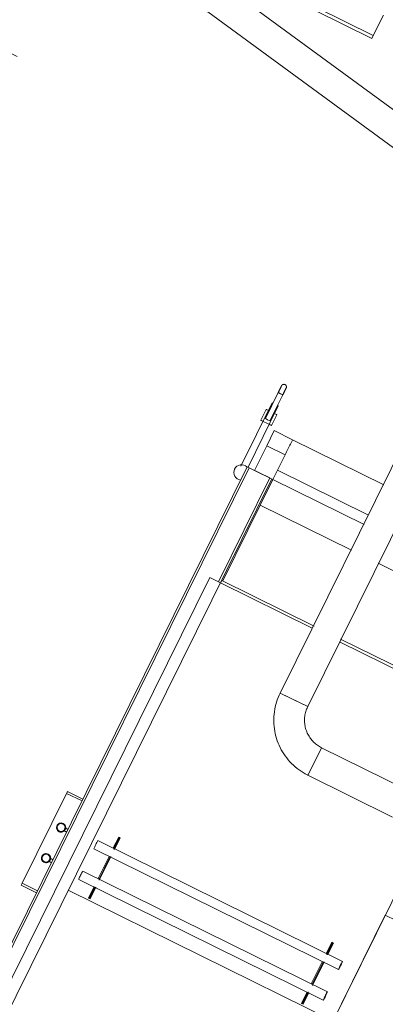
# Model space of a CAD drawing. Header units: metres. Extents: x 135583 to 135939, y 457896 to 458258.
# Tile 352 of 599: x 135806.13 to 135807.2, y 457924.04 to 457926.93. Entities that reach past the tile are written whole.
import ezdxf

# ---------------------------------------------------------------- set-up
doc = ezdxf.new("R2010")
doc.units = ezdxf.units.M
doc.linetypes.add('Hidden', pattern=[4, 2, -2])
doc.layers.add('NIEUWE INSTALLATIE', color=250, linetype='Continuous', lineweight=0)

msp = doc.modelspace()

# ---------------------------------------------------------------- linework, layer by layer
at = {"layer": 'NIEUWE INSTALLATIE'}
for p, q in [((135807.5496, 457926.4235), (135804.6412, 457928.5603)), ((135804.5879, 457928.4877), (135807.4963, 457926.351)), ((135806.9983, 457926.9638), (135807.1623, 457926.8827)), ((135807.1584, 457926.8746), (135806.9943, 457926.9557)), ((135807.192, 457926.9428), (135807.1623, 457926.8827)), ((135807.1623, 457926.8827), (135807.1584, 457926.8746)), ((135807.5237, 457926.2386), (135806.8893, 457924.9552)), ((135806.97, 457924.9153), (135807.6044, 457926.1987)), ((135806.8836, 457925.8359), (135806.846, 457925.7597)), ((135806.8661, 457925.8061), (135806.7743, 457925.6204)), ((135806.8594, 457925.7531), (135806.8971, 457925.8293)), ((135806.7952, 457925.6175), (135806.884, 457925.7972)), ((135806.8481, 457925.7866), (135806.8326, 457925.7552)), ((135806.8639, 457925.7397), (135806.8794, 457925.7711)), ((135806.8721, 457925.7245), (135806.8499, 457925.6797)), ((135806.9258, 457925.6979), (135806.8721, 457925.7245)), ((135806.9258, 457925.6979), (135807.1929, 457925.5659)), ((135806.8499, 457925.6797), (135806.8144, 457925.608)), ((135806.8499, 457925.6797), (135806.9037, 457925.6531)), ((135806.8682, 457925.5814), (135806.9037, 457925.6531)), ((135806.7929, 457925.6186), (135804.1341, 457920.2399)), ((135804.1395, 457920.2372), (135806.7983, 457925.6159)), ((135806.8593, 457925.5858), (135806.7983, 457925.6159)), ((135806.8682, 457925.5814), (135806.8144, 457925.608)), ((135807.1486, 457925.4763), (135806.8815, 457925.6083)), ((135804.2058, 457920.2044), (135806.8647, 457925.5832)), ((135806.7086, 457925.281), (135806.8593, 457925.5858)), ((135806.8682, 457925.5814), (135806.7211, 457925.2838)), ((135806.8682, 457925.5814), (135807.1353, 457925.4494)), ((135806.8311, 457925.5062), (135807.0981, 457925.3742)), ((135807.1761, 457925.3357), (135807.5302, 457925.1606)), ((135805.797, 457923.5006), (135806.6833, 457925.2935)), ((135806.6833, 457925.2935), (135806.7149, 457925.2779)), ((135806.7184, 457925.2851), (135806.7149, 457925.2779)), ((135806.7149, 457925.2779), (135806.9835, 457925.1452)), ((135806.9888, 457925.1514), (135806.7184, 457925.2851)), ((135807.493, 457924.9022), (135807.0661, 457925.1132)), ((135807.0637, 457925.1055), (135807.4894, 457924.895)), ((135806.9297, 457924.9353), (135806.8893, 457924.9552)), ((135806.8893, 457924.9552), (135806.97, 457924.9153)), ((135806.97, 457924.9153), (135806.9297, 457924.9353)), ((135807.0108, 457924.7948), (135806.9709, 457924.7141)), ((135806.9909, 457924.7544), (135807.0108, 457924.7948)), ((135807.2588, 457924.6722), (135807.0108, 457924.7948)), ((135806.9709, 457924.7141), (135806.9909, 457924.7544)), ((135806.9709, 457924.7141), (135807.2189, 457924.5915)), ((135806.1335, 457924.3974), (135806.2638, 457924.6609)), ((135806.2638, 457924.6609), (135806.3089, 457924.6386)), ((135806.2664, 457924.6663), (135806.3115, 457924.644)), ((135806.2575, 457924.5502), (135806.2637, 457924.5472)), ((135806.2615, 457924.5583), (135806.258, 457924.5511)), ((135806.2641, 457924.5481), (135806.258, 457924.5511)), ((135806.2615, 457924.5583), (135806.2677, 457924.5553)), ((135806.2619, 457924.5592), (135806.2681, 457924.5562)), ((135807.3148, 457924.5419), (135806.8291, 457923.5594)), ((135807.072, 457924.1682), (135806.3555, 457924.5224)), ((135806.4164, 457924.533), (135806.4005, 457924.5008)), ((135806.4013, 457924.4975), (135806.4183, 457924.5321)), ((135806.4032, 457924.4994), (135806.4191, 457924.5317)), ((135806.421, 457924.5308), (135806.4039, 457924.4962)), ((135806.4164, 457924.533), (135806.4191, 457924.5317)), ((135806.4191, 457924.5317), (135806.421, 457924.5308)), ((135806.3435, 457924.4983), (135807.06, 457924.1441)), ((135806.4005, 457924.5008), (135806.4032, 457924.4994)), ((135806.2132, 457924.4606), (135806.2194, 457924.4575)), ((135806.2172, 457924.4687), (135806.2136, 457924.4615)), ((135806.2199, 457924.4584), (135806.2136, 457924.4615)), ((135806.2172, 457924.4687), (135806.2234, 457924.4656)), ((135806.2176, 457924.4696), (135806.2238, 457924.4665)), ((135806.3881, 457924.4757), (135806.3562, 457924.4111)), ((135806.3589, 457924.4098), (135806.3908, 457924.4743)), ((135806.3938, 457924.4757), (135806.3596, 457924.4066)), ((135806.3881, 457924.4757), (135806.3908, 457924.4743)), ((135807.0277, 457924.0786), (135806.3111, 457924.4328)), ((135806.1308, 457924.392), (135806.1335, 457924.3974)), ((135806.1308, 457924.392), (135806.176, 457924.3697)), ((135806.1335, 457924.3974), (135806.1787, 457924.375)), ((135806.2992, 457924.4087), (135807.0157, 457924.0545)), ((135806.3562, 457924.4111), (135806.3589, 457924.4098)), ((135806.2686, 457924.3774), (135807.0441, 457923.9941)), ((135806.3438, 457924.386), (135806.3278, 457924.3538)), ((135806.3297, 457924.3528), (135806.3468, 457924.3874)), ((135806.3305, 457924.3524), (135806.3464, 457924.3847)), ((135806.3495, 457924.386), (135806.3324, 457924.3515)), ((135806.3438, 457924.386), (135806.3464, 457924.3847)), ((135806.3305, 457924.3524), (135806.3278, 457924.3538)), ((135806.3324, 457924.3515), (135806.3305, 457924.3524)), ((135806.8571, 457923.6158), (135807.1974, 457924.3043)), ((135807.7084, 457924.0517), (135807.1974, 457924.3043)), ((135807.0407, 457924.2245), (135807.0247, 457924.1922)), ((135807.0255, 457924.189), (135807.0426, 457924.2235)), ((135807.0274, 457924.1909), (135807.0434, 457924.2231)), ((135807.0453, 457924.2222), (135807.0282, 457924.1876)), ((135807.0407, 457924.2245), (135807.0434, 457924.2231)), ((135807.0434, 457924.2231), (135807.0453, 457924.2222)), ((135807.0247, 457924.1922), (135807.0274, 457924.1909)), ((135807.0123, 457924.1671), (135806.9804, 457924.1025)), ((135806.9831, 457924.1012), (135807.015, 457924.1658)), ((135807.0181, 457924.1671), (135806.9839, 457924.098)), ((135807.0123, 457924.1671), (135807.015, 457924.1658)), ((135806.9804, 457924.1025), (135806.9831, 457924.1012)), ((135806.968, 457924.0774), (135806.9521, 457924.0452)), ((135806.954, 457924.0442), (135806.9711, 457924.0788)), ((135806.9548, 457924.0438), (135806.9707, 457924.0761)), ((135806.9737, 457924.0775), (135806.9567, 457924.0429)), ((135806.968, 457924.0774), (135806.9707, 457924.0761)), ((135806.9548, 457924.0438), (135806.9521, 457924.0452)), ((135806.9567, 457924.0429), (135806.9548, 457924.0438))]:
    msp.add_line(p, q, dxfattribs=at)
at = {"layer": 'NIEUWE INSTALLATIE', "linetype": 'Hidden'}
msp.add_line((135804.3262, 457927.7079), (135807.912, 457925.9354), dxfattribs=at)
msp.add_line((135804.3262, 457927.7079), (135807.912, 457925.9354), dxfattribs=at)
at = {"layer": 'NIEUWE INSTALLATIE', "flags": 128}
for points in [[(135806.8836, 457925.8359), (135806.884, 457925.8367), (135806.8844, 457925.8375), (135806.8848, 457925.8383), (135806.8852, 457925.8391), (135806.8856, 457925.8399), (135806.886, 457925.8407), (135806.8864, 457925.8415), (135806.8868, 457925.8423), (135806.8871, 457925.843), (135806.8875, 457925.8438), (135806.8879, 457925.8445), (135806.8882, 457925.8452), (135806.8886, 457925.8459), (135806.8889, 457925.8466), (135806.8893, 457925.8473), (135806.8896, 457925.848), (135806.8899, 457925.8486), (135806.8902, 457925.8492), (135806.8905, 457925.8498), (135806.8908, 457925.8504), (135806.891, 457925.8509), (135806.8913, 457925.8515), (135806.8916, 457925.852), (135806.8918, 457925.8524), (135806.892, 457925.8529), (135806.8922, 457925.8533), (135806.8924, 457925.8537), (135806.8926, 457925.8541), (135806.8928, 457925.8544), (135806.8929, 457925.8547), (135806.8931, 457925.855), (135806.8932, 457925.8552), (135806.8933, 457925.8555), (135806.8934, 457925.8556), (135806.8934, 457925.8558), (135806.8935, 457925.8559), (135806.8936, 457925.856), (135806.8936, 457925.8561), (135806.8936, 457925.8561)], [(135806.8936, 457925.8561), (135806.8936, 457925.8561), (135806.8936, 457925.856), (135806.8935, 457925.8559), (135806.8935, 457925.8558), (135806.8934, 457925.8557), (135806.8933, 457925.8555), (135806.8932, 457925.8553), (135806.8931, 457925.8551), (135806.893, 457925.8548), (135806.8928, 457925.8545), (135806.8926, 457925.8542), (135806.8925, 457925.8538), (135806.8923, 457925.8534), (135806.8921, 457925.853), (135806.8919, 457925.8526), (135806.8916, 457925.8521), (135806.8914, 457925.8516), (135806.8911, 457925.8511), (135806.8909, 457925.8505), (135806.8906, 457925.85), (135806.8903, 457925.8494), (135806.89, 457925.8488), (135806.8897, 457925.8481), (135806.8893, 457925.8475), (135806.889, 457925.8468), (135806.8887, 457925.8461), (135806.8883, 457925.8454), (135806.888, 457925.8447), (135806.8876, 457925.844), (135806.8872, 457925.8432), (135806.8869, 457925.8425), (135806.8865, 457925.8417), (135806.8861, 457925.8409), (135806.8857, 457925.8401), (135806.8853, 457925.8393), (135806.8849, 457925.8385), (135806.8845, 457925.8377), (135806.8841, 457925.8369), (135806.8837, 457925.8361), (135806.8836, 457925.8359)], [(135806.8836, 457925.8359), (135806.884, 457925.8367), (135806.8844, 457925.8375), (135806.8848, 457925.8383), (135806.8852, 457925.8391), (135806.8856, 457925.8399), (135806.886, 457925.8407), (135806.8864, 457925.8415), (135806.8868, 457925.8423), (135806.8871, 457925.843), (135806.8875, 457925.8438), (135806.8879, 457925.8445), (135806.8882, 457925.8452), (135806.8886, 457925.8459), (135806.8889, 457925.8466), (135806.8893, 457925.8473), (135806.8896, 457925.848), (135806.8899, 457925.8486), (135806.8902, 457925.8492), (135806.8905, 457925.8498), (135806.8908, 457925.8504), (135806.891, 457925.8509), (135806.8913, 457925.8515), (135806.8916, 457925.852), (135806.8918, 457925.8524), (135806.892, 457925.8529), (135806.8922, 457925.8533), (135806.8924, 457925.8537), (135806.8926, 457925.8541), (135806.8928, 457925.8544), (135806.8929, 457925.8547), (135806.8931, 457925.855), (135806.8932, 457925.8552), (135806.8933, 457925.8555), (135806.8934, 457925.8556), (135806.8934, 457925.8558), (135806.8935, 457925.8559), (135806.8936, 457925.856), (135806.8936, 457925.8561), (135806.8936, 457925.8561)], [(135806.8936, 457925.8561), (135806.8936, 457925.8561), (135806.8936, 457925.856), (135806.8935, 457925.8559), (135806.8935, 457925.8558), (135806.8934, 457925.8557), (135806.8933, 457925.8555), (135806.8932, 457925.8553), (135806.8931, 457925.8551), (135806.893, 457925.8548), (135806.8928, 457925.8545), (135806.8926, 457925.8542), (135806.8925, 457925.8538), (135806.8923, 457925.8534), (135806.8921, 457925.853), (135806.8919, 457925.8526), (135806.8916, 457925.8521), (135806.8914, 457925.8516), (135806.8911, 457925.8511), (135806.8909, 457925.8505), (135806.8906, 457925.85), (135806.8903, 457925.8494), (135806.89, 457925.8488), (135806.8897, 457925.8481), (135806.8893, 457925.8475), (135806.889, 457925.8468), (135806.8887, 457925.8461), (135806.8883, 457925.8454), (135806.888, 457925.8447), (135806.8876, 457925.844), (135806.8872, 457925.8432), (135806.8869, 457925.8425), (135806.8865, 457925.8417), (135806.8861, 457925.8409), (135806.8857, 457925.8401), (135806.8853, 457925.8393), (135806.8849, 457925.8385), (135806.8845, 457925.8377), (135806.8841, 457925.8369), (135806.8837, 457925.8361), (135806.8836, 457925.8359)], [(135806.8936, 457925.8561), (135806.8937, 457925.8564), (135806.8939, 457925.8566), (135806.894, 457925.8569), (135806.8942, 457925.8571), (135806.8944, 457925.8574), (135806.8946, 457925.8576), (135806.8948, 457925.8578), (135806.895, 457925.858), (135806.8952, 457925.8582), (135806.8954, 457925.8584), (135806.8956, 457925.8586), (135806.8959, 457925.8588), (135806.8961, 457925.859), (135806.8964, 457925.8592), (135806.8966, 457925.8593), (135806.8969, 457925.8594), (135806.8972, 457925.8596), (135806.8975, 457925.8597), (135806.8977, 457925.8598), (135806.898, 457925.8599), (135806.8983, 457925.86), (135806.8986, 457925.8601), (135806.8989, 457925.8601), (135806.8992, 457925.8602), (135806.8995, 457925.8602), (135806.8998, 457925.8602), (135806.9001, 457925.8603), (135806.9004, 457925.8603), (135806.9007, 457925.8603), (135806.901, 457925.8602), (135806.9013, 457925.8602), (135806.9016, 457925.8602), (135806.9019, 457925.8601), (135806.9022, 457925.86), (135806.9024, 457925.86), (135806.9027, 457925.8599), (135806.903, 457925.8598), (135806.9033, 457925.8596), (135806.9036, 457925.8595), (135806.9036, 457925.8595)], [(135806.8936, 457925.8561), (135806.8937, 457925.8564), (135806.8939, 457925.8566), (135806.894, 457925.8569), (135806.8942, 457925.8571), (135806.8944, 457925.8574), (135806.8946, 457925.8576), (135806.8948, 457925.8578), (135806.895, 457925.858), (135806.8952, 457925.8582), (135806.8954, 457925.8584), (135806.8956, 457925.8586), (135806.8959, 457925.8588), (135806.8961, 457925.859), (135806.8964, 457925.8592), (135806.8966, 457925.8593), (135806.8969, 457925.8594), (135806.8972, 457925.8596), (135806.8975, 457925.8597), (135806.8977, 457925.8598), (135806.898, 457925.8599), (135806.8983, 457925.86), (135806.8986, 457925.8601), (135806.8989, 457925.8601), (135806.8992, 457925.8602), (135806.8995, 457925.8602), (135806.8998, 457925.8602), (135806.9001, 457925.8603), (135806.9004, 457925.8603), (135806.9007, 457925.8603), (135806.901, 457925.8602), (135806.9013, 457925.8602), (135806.9016, 457925.8602), (135806.9019, 457925.8601), (135806.9022, 457925.86), (135806.9024, 457925.86), (135806.9027, 457925.8599), (135806.903, 457925.8598), (135806.9033, 457925.8596), (135806.9036, 457925.8595), (135806.9036, 457925.8595)], [(135806.8971, 457925.8293), (135806.8975, 457925.8301), (135806.8979, 457925.8309), (135806.8983, 457925.8317), (135806.8987, 457925.8325), (135806.8991, 457925.8333), (135806.8994, 457925.8341), (135806.8998, 457925.8348), (135806.9002, 457925.8356), (135806.9006, 457925.8364), (135806.901, 457925.8371), (135806.9013, 457925.8379), (135806.9017, 457925.8386), (135806.902, 457925.8393), (135806.9024, 457925.84), (135806.9027, 457925.8407), (135806.903, 457925.8413), (135806.9033, 457925.842), (135806.9036, 457925.8426), (135806.9039, 457925.8432), (135806.9042, 457925.8437), (135806.9045, 457925.8443), (135806.9048, 457925.8448), (135806.905, 457925.8453), (135806.9052, 457925.8458), (135806.9055, 457925.8462), (135806.9057, 457925.8467), (135806.9059, 457925.8471), (135806.906, 457925.8474), (135806.9062, 457925.8478), (135806.9064, 457925.8481), (135806.9065, 457925.8483), (135806.9066, 457925.8486), (135806.9067, 457925.8488), (135806.9068, 457925.849), (135806.9069, 457925.8491), (135806.907, 457925.8493), (135806.907, 457925.8494), (135806.907, 457925.8494), (135806.907, 457925.8494)], [(135806.907, 457925.8494), (135806.907, 457925.8494), (135806.907, 457925.8494), (135806.907, 457925.8493), (135806.9069, 457925.8492), (135806.9068, 457925.849), (135806.9068, 457925.8489), (135806.9067, 457925.8487), (135806.9065, 457925.8484), (135806.9064, 457925.8481), (135806.9063, 457925.8479), (135806.9061, 457925.8475), (135806.9059, 457925.8472), (135806.9057, 457925.8468), (135806.9055, 457925.8464), (135806.9053, 457925.8459), (135806.9051, 457925.8455), (135806.9048, 457925.845), (135806.9046, 457925.8444), (135806.9043, 457925.8439), (135806.904, 457925.8433), (135806.9037, 457925.8427), (135806.9034, 457925.8421), (135806.9031, 457925.8415), (135806.9028, 457925.8408), (135806.9025, 457925.8402), (135806.9021, 457925.8395), (135806.9018, 457925.8388), (135806.9014, 457925.8381), (135806.9011, 457925.8373), (135806.9007, 457925.8366), (135806.9003, 457925.8358), (135806.8999, 457925.8351), (135806.8995, 457925.8343), (135806.8992, 457925.8335), (135806.8988, 457925.8327), (135806.8984, 457925.8319), (135806.898, 457925.8311), (135806.8976, 457925.8303), (135806.8972, 457925.8295), (135806.8971, 457925.8293)], [(135806.8971, 457925.8293), (135806.8975, 457925.8301), (135806.8979, 457925.8309), (135806.8983, 457925.8317), (135806.8987, 457925.8325), (135806.8991, 457925.8333), (135806.8994, 457925.8341), (135806.8998, 457925.8348), (135806.9002, 457925.8356), (135806.9006, 457925.8364), (135806.901, 457925.8371), (135806.9013, 457925.8379), (135806.9017, 457925.8386), (135806.902, 457925.8393), (135806.9024, 457925.84), (135806.9027, 457925.8407), (135806.903, 457925.8413), (135806.9033, 457925.842), (135806.9036, 457925.8426), (135806.9039, 457925.8432), (135806.9042, 457925.8437), (135806.9045, 457925.8443), (135806.9048, 457925.8448), (135806.905, 457925.8453), (135806.9052, 457925.8458), (135806.9055, 457925.8462), (135806.9057, 457925.8467), (135806.9059, 457925.8471), (135806.906, 457925.8474), (135806.9062, 457925.8478), (135806.9064, 457925.8481), (135806.9065, 457925.8483), (135806.9066, 457925.8486), (135806.9067, 457925.8488), (135806.9068, 457925.849), (135806.9069, 457925.8491), (135806.907, 457925.8493), (135806.907, 457925.8494), (135806.907, 457925.8494), (135806.907, 457925.8494)], [(135806.907, 457925.8494), (135806.907, 457925.8494), (135806.907, 457925.8494), (135806.907, 457925.8493), (135806.9069, 457925.8492), (135806.9068, 457925.849), (135806.9068, 457925.8489), (135806.9067, 457925.8487), (135806.9065, 457925.8484), (135806.9064, 457925.8481), (135806.9063, 457925.8479), (135806.9061, 457925.8475), (135806.9059, 457925.8472), (135806.9057, 457925.8468), (135806.9055, 457925.8464), (135806.9053, 457925.8459), (135806.9051, 457925.8455), (135806.9048, 457925.845), (135806.9046, 457925.8444), (135806.9043, 457925.8439), (135806.904, 457925.8433), (135806.9037, 457925.8427), (135806.9034, 457925.8421), (135806.9031, 457925.8415), (135806.9028, 457925.8408), (135806.9025, 457925.8402), (135806.9021, 457925.8395), (135806.9018, 457925.8388), (135806.9014, 457925.8381), (135806.9011, 457925.8373), (135806.9007, 457925.8366), (135806.9003, 457925.8358), (135806.8999, 457925.8351), (135806.8995, 457925.8343), (135806.8992, 457925.8335), (135806.8988, 457925.8327), (135806.8984, 457925.8319), (135806.898, 457925.8311), (135806.8976, 457925.8303), (135806.8972, 457925.8295), (135806.8971, 457925.8293)], [(135806.9036, 457925.8595), (135806.9039, 457925.8594), (135806.9042, 457925.8592), (135806.9044, 457925.859), (135806.9047, 457925.8589), (135806.9049, 457925.8587), (135806.9051, 457925.8585), (135806.9054, 457925.8583), (135806.9056, 457925.8581), (135806.9058, 457925.8579), (135806.906, 457925.8577), (135806.9062, 457925.8574), (135806.9064, 457925.8572), (135806.9065, 457925.8569), (135806.9067, 457925.8567), (135806.9069, 457925.8564), (135806.907, 457925.8562), (135806.9071, 457925.8559), (135806.9072, 457925.8556), (135806.9074, 457925.8553), (135806.9075, 457925.8551), (135806.9075, 457925.8548), (135806.9076, 457925.8545), (135806.9077, 457925.8542), (135806.9077, 457925.8539), (135806.9078, 457925.8536), (135806.9078, 457925.8533), (135806.9078, 457925.853), (135806.9078, 457925.8527), (135806.9078, 457925.8524), (135806.9078, 457925.8521), (135806.9078, 457925.8518), (135806.9077, 457925.8515), (135806.9077, 457925.8512), (135806.9076, 457925.8509), (135806.9075, 457925.8506), (135806.9074, 457925.8503), (135806.9073, 457925.8501), (135806.9072, 457925.8498), (135806.9071, 457925.8495), (135806.907, 457925.8494)], [(135806.9036, 457925.8595), (135806.9039, 457925.8594), (135806.9042, 457925.8592), (135806.9044, 457925.859), (135806.9047, 457925.8589), (135806.9049, 457925.8587), (135806.9051, 457925.8585), (135806.9054, 457925.8583), (135806.9056, 457925.8581), (135806.9058, 457925.8579), (135806.906, 457925.8577), (135806.9062, 457925.8574), (135806.9064, 457925.8572), (135806.9065, 457925.8569), (135806.9067, 457925.8567), (135806.9069, 457925.8564), (135806.907, 457925.8562), (135806.9071, 457925.8559), (135806.9072, 457925.8556), (135806.9074, 457925.8553), (135806.9075, 457925.8551), (135806.9075, 457925.8548), (135806.9076, 457925.8545), (135806.9077, 457925.8542), (135806.9077, 457925.8539), (135806.9078, 457925.8536), (135806.9078, 457925.8533), (135806.9078, 457925.853), (135806.9078, 457925.8527), (135806.9078, 457925.8524), (135806.9078, 457925.8521), (135806.9078, 457925.8518), (135806.9077, 457925.8515), (135806.9077, 457925.8512), (135806.9076, 457925.8509), (135806.9075, 457925.8506), (135806.9074, 457925.8503), (135806.9073, 457925.8501), (135806.9072, 457925.8498), (135806.9071, 457925.8495), (135806.907, 457925.8494)], [(135806.8893, 457924.9552), (135806.8863, 457924.9487), (135806.8835, 457924.9421), (135806.8809, 457924.9353), (135806.8787, 457924.9285), (135806.8767, 457924.9216), (135806.875, 457924.9146), (135806.8736, 457924.9075), (135806.8724, 457924.9004), (135806.8716, 457924.8932), (135806.871, 457924.8861), (135806.8707, 457924.8789), (135806.8707, 457924.8717), (135806.871, 457924.8645), (135806.8716, 457924.8573), (135806.8725, 457924.8502), (135806.8736, 457924.8431), (135806.875, 457924.836), (135806.8768, 457924.829), (135806.8788, 457924.8221), (135806.881, 457924.8153), (135806.8836, 457924.8085), (135806.8864, 457924.8019), (135806.8895, 457924.7954), (135806.8928, 457924.789), (135806.8964, 457924.7828), (135806.9002, 457924.7767), (135806.9043, 457924.7707), (135806.9086, 457924.7649), (135806.9131, 457924.7594), (135806.9179, 457924.7539), (135806.9228, 457924.7487), (135806.928, 457924.7437), (135806.9334, 457924.7389), (135806.9389, 457924.7343), (135806.9446, 457924.73), (135806.9505, 457924.7259), (135806.9566, 457924.722), (135806.9628, 457924.7183), (135806.9692, 457924.7149), (135806.9709, 457924.7141)], [(135807.0108, 457924.7948), (135807.0076, 457924.7964), (135807.0045, 457924.7982), (135807.0014, 457924.8001), (135806.9984, 457924.8021), (135806.9956, 457924.8043), (135806.9928, 457924.8066), (135806.99, 457924.8089), (135806.9874, 457924.8114), (135806.9849, 457924.814), (135806.9825, 457924.8167), (135806.9802, 457924.8194), (135806.978, 457924.8223), (135806.976, 457924.8252), (135806.974, 457924.8283), (135806.9722, 457924.8314), (135806.9705, 457924.8345), (135806.9689, 457924.8378), (135806.9675, 457924.8411), (135806.9662, 457924.8444), (135806.965, 457924.8478), (135806.964, 457924.8513), (135806.9631, 457924.8548), (135806.9623, 457924.8583), (135806.9617, 457924.8618), (135806.9612, 457924.8654), (135806.9609, 457924.869), (135806.9607, 457924.8726), (135806.9607, 457924.8762), (135806.9608, 457924.8798), (135806.961, 457924.8834), (135806.9614, 457924.887), (135806.9619, 457924.8905), (135806.9626, 457924.8941), (135806.9634, 457924.8976), (135806.9644, 457924.901), (135806.9655, 457924.9045), (135806.9667, 457924.9078), (135806.9681, 457924.9112), (135806.9696, 457924.9144), (135806.97, 457924.9153)]]:
    msp.add_lwpolyline(points, dxfattribs=at)
at = {"layer": 'NIEUWE INSTALLATIE'}
for centre, radius, start, end in [((135806.7762, 457925.6018), 0.0225, 45.696, 153.696), ((135806.2477, 457924.5607), 0.013, 243.696, 333.696)]:
    msp.add_arc(centre, radius, start, end, dxfattribs=at)
for centre, major_axis, ratio, start_param, end_param in [((135806.8903, 457925.8326), (-0.00672, 0.00332), 0.000001, 0, 1.570796), ((135806.8751, 457925.8017), (-0.00896, 0.00443), 0.000001, 5.752562, 6.806784), ((135806.8903, 457925.8326), (-0.00672, 0.00332), 0.000001, 1.570796, 3.141593), ((135806.8638, 457925.7788), (-0.0157, 0.0078), 0.000001, 5.497787, 7.068583), ((135806.8751, 457925.8017), (-0.00896, 0.00443), 0.000001, 2.611328, 3.665191), ((135806.8482, 457925.7474), (-0.0157, 0.0078), 0.000001, 5.497787, 7.853982), ((135806.8527, 457925.7564), (-0.00672, 0.00332), 0.000001, 0, 3.132434), ((135806.8638, 457925.7788), (-0.0157, 0.0078), 0.000001, 2.356194, 3.926991), ((135806.8482, 457925.7474), (-0.0157, 0.0078), 0.000001, 1.570796, 3.918624), ((135806.9037, 457925.6531), (0.0222, 0.0448), 0.000001, 4.712388, 6.283185), ((135806.7762, 457925.6018), (-0.0216, 0.0064), 1, 6.114669, 7.999625), ((135806.7983, 457925.6159), (-0.00538, 0.00266), 0.000001, 0, 1.570796), ((135806.2638, 457924.6609), (0.00266, 0.00538), 0.000001, 0, 1.570797), ((135806.2477, 457924.5607), (-0.0031, 0.0126), 1, 0.872665, 2.443461), ((135806.2477, 457924.5607), (-0.0109, -0.0079), 1, 5.192367, 6.763164), ((135806.2477, 457924.5607), (-0.0131, -0.0032), 1, 4.014206, 5.585002), ((135806.2477, 457924.5607), (0.0007, 0.013), 1, 5.879047, 7.449843), ((135806.2477, 457924.5607), (-0.0113, 0.0018), 1, 4.406937, 7.54853), ((135806.2477, 457924.5607), (-0.0001, 0.0114), 1, 2.675264, 5.816857), ((135806.2477, 457924.5607), (0.004, 0.0124), 1, 4.567837, 6.138633), ((135806.2477, 457924.5607), (-0.0133, 0.0021), 1, 2.836154, 4.40695), ((135806.2477, 457924.5607), (-0.0032, 0.0131), 1, 2.443435, 4.014232), ((135806.258, 457924.5511), (0.000443, 0.000896), 0.000001, 1.570797, 3.141593), ((135806.258, 457924.5511), (0.000443, 0.000896), 0.000001, 3.141593, 4.712389), ((135806.2615, 457924.5583), (0.000443, 0.000896), 0.000001, 4.712389, 6.283186), ((135806.2615, 457924.5583), (0.000443, 0.000896), 0.000001, 0, 1.570797), ((135806.3495, 457924.5104), (0.006, 0.0121), 0.042553, 0, 3.141593), ((135806.2034, 457924.471), (-0.0019, 0.0133), 1, 5.683747, 7.254544), ((135806.2034, 457924.471), (0.004, 0.0124), 1, 6.138643, 7.70944), ((135806.2034, 457924.471), (-0.00924, -0.00676), 1, 3.621597, 6.763189), ((135806.2034, 457924.471), (-0.0114, 0.0006), 1, 1.166664, 4.308257), ((135806.2034, 457924.471), (-0.0126, -0.0031), 1, 2.443461, 4.014257), ((135806.2034, 457924.471), (0.007, 0.0115), 1, 4.799647, 6.370443), ((135806.2034, 457924.471), (-0.0115, 0.007), 1, 0.087241, 1.658037), ((135806.2034, 457924.471), (-0.0077, 0.0105), 1, 0.479953, 2.050749), ((135806.2034, 457924.471), (-0.013, 0.0034), 1, 1.364061, 2.934858), ((135806.2034, 457924.471), (-0.0126, -0.0031), 1, 0.872665, 2.443461), ((135806.2136, 457924.4615), (0.000443, 0.000896), 0.000001, 1.570797, 3.141593), ((135806.2136, 457924.4615), (0.000443, 0.000896), 0.000001, 3.141593, 4.712389), ((135806.2172, 457924.4687), (0.000443, 0.000896), 0.000001, 4.712389, 6.283186), ((135806.2172, 457924.4687), (0.000443, 0.000896), 0.000001, 0.000001, 1.570797), ((135806.3052, 457924.4207), (0.006, 0.0121), 0.042553, 0, 3.141593), ((135807.066, 457924.1562), (0.006, 0.0121), 0.042553, 0.000001, 3.141593), ((135807.066, 457924.1562), (0.006, 0.0121), 0.042553, 3.141593, 6.283185), ((135807.066, 457924.1562), (0.0051, 0.0103), 0.042553, 1.047198, 2.094396), ((135807.066, 457924.1562), (0.0051, 0.0103), 0.042553, 4.188791, 6.283186), ((135807.0217, 457924.0665), (0.006, 0.0121), 0.042553, 0.000001, 3.141593), ((135807.0217, 457924.0665), (0.006, 0.0121), 0.042553, 3.141593, 6.283185), ((135807.0217, 457924.0665), (0.0051, 0.0103), 0.042553, 4.188791, 6.283185), ((135807.0217, 457924.0665), (0.0051, 0.0103), 0.042553, 1.047198, 2.094396)]:
    msp.add_ellipse(centre, major_axis=major_axis, ratio=ratio, start_param=start_param, end_param=end_param, dxfattribs=at)

doc.saveas('drawing.dxf')
